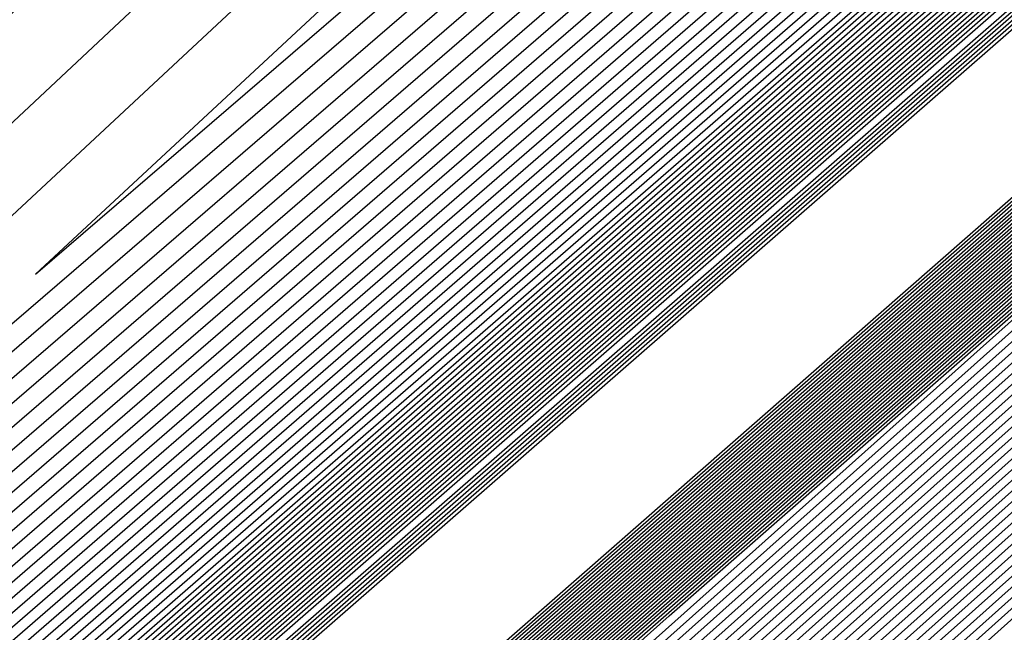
# Model space of a CAD drawing. Extents: x 3249832 to 3255657, y 13789405 to 13793316.
# Tile 750 of 1056: x 3253206.983 to 3253207.246, y 13791256.39 to 13791256.553. Entities that reach past the tile are written whole.
import ezdxf

# ---------------------------------------------------------------- set-up
doc = ezdxf.new("R2010")
doc.units = 0
doc.header["$LTSCALE"] = 100
doc.header["$MEASUREMENT"] = 0
for name, color, linetype in [('GRATIO_03231_CON', 1, 'CONTINUOUS'), ('GRATIO_0323_ICON', 1, 'CONTINUOUS'), ('TARGETS_EAST', 7, 'CONTINUOUS')]:
    doc.layers.add(name, color=color, linetype=linetype)

# ---------------------------------------------------------------- blocks, each defined once
blk = doc.blocks.new('Gratio_032316_contours')
at = {"layer": 'GRATIO_03231_CON', "color": 1, "linetype": 'Continuous', "flags": 128}
for points in [[(3253179.55027, 13791232.39503), (3253186.87441, 13791238.77001), (3253201.4775, 13791251.51898), (3253219.20823, 13791267.00714), (3253234.45763, 13791280.32933), (3253243.00028, 13791287.79153), (3253246.14511, 13791290.5444), (3253246.5846, 13791290.94974), (3253247.02187, 13791291.379), (3253250.20254, 13791294.24212), (3253258.88285, 13791301.95866), (3253274.44262, 13791315.73867), (3253292.7559, 13791331.95413), (3253308.32028, 13791345.76753)], [(3253180.16544, 13791232.93802), (3253187.28488, 13791239.13155), (3253201.72516, 13791251.73678), (3253219.33902, 13791267.12228), (3253234.51314, 13791280.37862), (3253243.01644, 13791287.80647), (3253246.14668, 13791290.54676), (3253246.58389, 13791290.95054), (3253247.01645, 13791291.37639), (3253250.16633, 13791294.21318), (3253258.7639, 13791301.85732), (3253274.17605, 13791315.50724), (3253292.31584, 13791331.56933), (3253307.73285, 13791345.25198)], [(3253180.78061, 13791233.481), (3253187.69534, 13791239.49309), (3253201.97282, 13791251.95458), (3253219.46981, 13791267.23741), (3253234.56866, 13791280.42791), (3253243.03259, 13791287.8214), (3253246.14825, 13791290.54912), (3253246.58317, 13791290.95133), (3253247.01103, 13791291.37378), (3253250.13013, 13791294.18424), (3253258.64495, 13791301.75599), (3253273.90947, 13791315.27582), (3253291.87577, 13791331.18453), (3253307.14542, 13791344.73643)], [(3253181.39578, 13791234.02399), (3253188.1058, 13791239.85463), (3253202.22048, 13791252.17237), (3253219.6006, 13791267.35254), (3253234.62418, 13791280.4772), (3253243.04874, 13791287.83633), (3253246.14982, 13791290.55149), (3253246.58246, 13791290.95213), (3253247.00561, 13791291.37117), (3253250.09393, 13791294.15529), (3253258.526, 13791301.65465), (3253273.6429, 13791315.0444), (3253291.4357, 13791330.79973), (3253306.55799, 13791344.22088)], [(3253182.62612, 13791235.10996), (3253188.92672, 13791240.5777), (3253202.71581, 13791252.60797), (3253219.86218, 13791267.58281), (3253234.73522, 13791280.57579), (3253243.08105, 13791287.8662), (3253246.15297, 13791290.55621), (3253246.58103, 13791290.95372), (3253246.99477, 13791291.36594), (3253250.02153, 13791294.09741), (3253258.2881, 13791301.45198), (3253273.10975, 13791314.58156), (3253290.55557, 13791330.03014), (3253305.38313, 13791343.18978)], [(3253183.24129, 13791235.65295), (3253189.33718, 13791240.93924), (3253202.96347, 13791252.82577), (3253219.99297, 13791267.69794), (3253234.79073, 13791280.62508), (3253243.0972, 13791287.88113), (3253246.15454, 13791290.55858), (3253246.58032, 13791290.95452), (3253246.98935, 13791291.36333), (3253249.98532, 13791294.06847), (3253258.16915, 13791301.35065), (3253272.84317, 13791314.35013), (3253290.11551, 13791329.64534), (3253304.7957, 13791342.67423)], [(3253189.74764, 13791241.30078), (3253203.21113, 13791253.04357), (3253220.12376, 13791267.81308), (3253234.84625, 13791280.67437), (3253243.11336, 13791287.89607), (3253246.15611, 13791290.56094), (3253246.57961, 13791290.95531), (3253246.98393, 13791291.36072), (3253249.94912, 13791294.03953), (3253258.05019, 13791301.24931), (3253272.5766, 13791314.11871), (3253289.67544, 13791329.26055), (3253304.20827, 13791342.15868)], [(3253190.1581, 13791241.66232), (3253203.45879, 13791253.26136), (3253220.25455, 13791267.92821), (3253234.90177, 13791280.72366), (3253243.12951, 13791287.911), (3253246.15768, 13791290.5633), (3253246.57889, 13791290.95611), (3253246.97851, 13791291.35811), (3253249.91292, 13791294.01058), (3253257.93124, 13791301.14798), (3253272.31002, 13791313.88729), (3253289.23538, 13791328.87575), (3253303.62084, 13791341.64313)], [(3253190.97902, 13791242.38539), (3253203.95411, 13791253.69696), (3253220.51613, 13791268.15847), (3253235.01281, 13791280.82224), (3253243.16182, 13791287.94087), (3253246.16082, 13791290.56803), (3253246.57747, 13791290.9577), (3253246.96767, 13791291.35288), (3253249.84051, 13791293.9527), (3253257.69334, 13791300.94531), (3253271.77687, 13791313.42445), (3253288.35525, 13791328.10615), (3253302.44598, 13791340.61203)], [(3253191.38948, 13791242.74693), (3253204.20177, 13791253.91476), (3253220.64692, 13791268.27361), (3253235.06832, 13791280.87154), (3253243.17797, 13791287.9558), (3253246.1624, 13791290.57039), (3253246.57675, 13791290.9585), (3253246.96225, 13791291.35027), (3253249.80431, 13791293.92376), (3253257.57439, 13791300.84397), (3253271.51029, 13791313.19303), (3253287.91518, 13791327.72135), (3253301.85855, 13791340.09648)], [(3253191.79994, 13791243.10847), (3253204.44943, 13791254.13256), (3253220.77772, 13791268.38874), (3253235.12384, 13791280.92083), (3253243.19412, 13791287.97073), (3253246.16397, 13791290.57276), (3253246.57604, 13791290.95929), (3253246.95683, 13791291.34766), (3253249.76811, 13791293.89481), (3253257.45544, 13791300.74264), (3253271.24372, 13791312.9616), (3253287.47511, 13791327.33655), (3253301.27112, 13791339.58093)], [(3253192.2104, 13791243.47001), (3253204.69709, 13791254.35035), (3253220.90851, 13791268.50387), (3253235.17936, 13791280.97012), (3253243.21028, 13791287.98567), (3253246.16554, 13791290.57512), (3253246.57533, 13791290.96009), (3253246.95142, 13791291.34505), (3253249.73191, 13791293.86587), (3253257.33649, 13791300.6413), (3253270.97714, 13791312.73018), (3253287.03505, 13791326.95176), (3253300.68369, 13791339.06538)], [(3253193.03132, 13791244.19308), (3253205.19242, 13791254.78595), (3253221.17009, 13791268.73414), (3253235.29039, 13791281.0687), (3253243.24258, 13791288.01553), (3253246.16868, 13791290.57985), (3253246.5739, 13791290.96168), (3253246.94058, 13791291.33982), (3253249.6595, 13791293.80799), (3253257.09858, 13791300.43863), (3253270.44399, 13791312.26734), (3253286.15492, 13791326.18216), (3253299.50883, 13791338.03428)], [(3253193.44178, 13791244.55462), (3253205.44008, 13791255.00375), (3253221.30088, 13791268.84927), (3253235.34591, 13791281.11799), (3253243.25874, 13791288.03047), (3253246.17025, 13791290.58221), (3253246.57319, 13791290.96248), (3253246.93516, 13791291.33721), (3253249.6233, 13791293.77904), (3253256.97963, 13791300.3373), (3253270.17741, 13791312.03592), (3253285.71485, 13791325.79737), (3253298.92139, 13791337.51873)], [(3253193.85224, 13791244.91616), (3253205.68774, 13791255.22155), (3253221.43167, 13791268.9644), (3253235.40143, 13791281.16728), (3253243.27489, 13791288.0454), (3253246.17182, 13791290.58457), (3253246.57247, 13791290.96327), (3253246.92974, 13791291.3346), (3253249.5871, 13791293.7501), (3253256.86068, 13791300.23596), (3253269.91084, 13791311.8045), (3253285.27479, 13791325.41257), (3253298.33396, 13791337.00318)], [(3253194.2627, 13791245.2777), (3253205.9354, 13791255.43934), (3253221.56246, 13791269.07954), (3253235.45695, 13791281.21658), (3253243.29104, 13791288.06033), (3253246.17339, 13791290.58694), (3253246.57176, 13791290.96407), (3253246.92432, 13791291.33198), (3253249.55089, 13791293.72116), (3253256.74173, 13791300.13463), (3253269.64426, 13791311.57307), (3253284.83472, 13791325.02777), (3253297.74653, 13791336.48763)], [(3253195.08362, 13791246.00077), (3253206.43072, 13791255.87494), (3253221.82404, 13791269.3098), (3253235.56798, 13791281.31516), (3253243.32335, 13791288.0902), (3253246.17654, 13791290.59166), (3253246.57033, 13791290.96566), (3253246.91348, 13791291.32676), (3253249.47849, 13791293.66327), (3253256.50383, 13791299.93196), (3253269.11111, 13791311.11023), (3253283.95459, 13791324.25817), (3253296.57167, 13791335.45653)], [(3253195.49408, 13791246.36231), (3253206.67838, 13791256.09274), (3253221.95483, 13791269.42494), (3253235.6235, 13791281.36445), (3253243.3395, 13791288.10513), (3253246.17811, 13791290.59402), (3253246.56962, 13791290.96646), (3253246.90806, 13791291.32415), (3253249.44229, 13791293.63433), (3253256.38488, 13791299.83062), (3253268.84454, 13791310.87881), (3253283.51452, 13791323.87338), (3253295.98424, 13791334.94098)], [(3253195.90454, 13791246.72385), (3253206.92604, 13791256.31054), (3253222.08562, 13791269.54007), (3253235.67902, 13791281.41374), (3253243.35566, 13791288.12007), (3253246.17968, 13791290.59639), (3253246.56891, 13791290.96725), (3253246.90264, 13791291.32154), (3253249.40609, 13791293.60539), (3253256.26593, 13791299.72929), (3253268.57796, 13791310.64739), (3253283.07446, 13791323.48858), (3253295.39681, 13791334.42543)], [(3253196.31501, 13791247.08539), (3253207.1737, 13791256.52833), (3253222.21641, 13791269.6552), (3253235.73454, 13791281.46303), (3253243.37181, 13791288.135), (3253246.18125, 13791290.59875), (3253246.56819, 13791290.96805), (3253246.89722, 13791291.31892), (3253249.36988, 13791293.57645), (3253256.14697, 13791299.62795), (3253268.31138, 13791310.41597), (3253282.63439, 13791323.10378), (3253294.80938, 13791333.90988)], [(3253197.13593, 13791247.80846), (3253207.66903, 13791256.96393), (3253222.47799, 13791269.88547), (3253235.84557, 13791281.56162), (3253243.40412, 13791288.16487), (3253246.18439, 13791290.60348), (3253246.56677, 13791290.96964), (3253246.88638, 13791291.3137), (3253249.29748, 13791293.51856), (3253255.90907, 13791299.42528), (3253267.77823, 13791309.95312), (3253281.75426, 13791322.33419), (3253293.63452, 13791332.87878)], [(3253197.54639, 13791248.17), (3253207.91669, 13791257.18173), (3253222.60878, 13791270.0006), (3253235.90109, 13791281.61091), (3253243.42027, 13791288.1798), (3253246.18596, 13791290.60584), (3253246.56605, 13791290.97044), (3253246.88096, 13791291.31109), (3253249.26128, 13791293.48962), (3253255.79012, 13791299.32395), (3253267.51166, 13791309.7217), (3253281.31419, 13791321.94939), (3253293.04709, 13791332.36323), (3253299.24948, 13791337.92415)], [(3253197.95685, 13791248.53154), (3253208.16435, 13791257.39953), (3253222.73957, 13791270.11573), (3253235.95661, 13791281.6602), (3253243.43643, 13791288.19473), (3253246.18754, 13791290.6082), (3253246.56534, 13791290.97123), (3253246.87554, 13791291.30847), (3253249.22507, 13791293.46068), (3253255.67117, 13791299.22261), (3253267.24508, 13791309.49028), (3253280.87413, 13791321.56459), (3253292.45966, 13791331.84768), (3253298.58416, 13791337.33876)], [(3253198.36731, 13791248.89308), (3253208.41201, 13791257.61732), (3253222.87037, 13791270.23087), (3253236.01213, 13791281.70949), (3253243.45258, 13791288.20967), (3253246.18911, 13791290.61057), (3253246.56463, 13791290.97203), (3253246.87012, 13791291.30586), (3253249.18887, 13791293.43173), (3253255.55222, 13791299.12128), (3253266.9785, 13791309.25886), (3253280.43407, 13791321.17979), (3253291.87223, 13791331.33213), (3253297.91884, 13791336.75338)], [(3253199.18823, 13791249.61615), (3253208.90733, 13791258.05292), (3253223.13195, 13791270.46113), (3253236.12316, 13791281.80807), (3253243.48489, 13791288.23953), (3253246.19225, 13791290.61529), (3253246.5632, 13791290.97362), (3253246.85928, 13791291.30064), (3253249.11647, 13791293.37385), (3253255.31432, 13791298.91861), (3253266.44535, 13791308.79601), (3253279.55394, 13791320.4102), (3253290.69737, 13791330.30103), (3253296.5882, 13791335.58261)], [(3253199.59869, 13791249.97769), (3253209.15499, 13791258.27072), (3253223.26274, 13791270.57626), (3253236.17868, 13791281.85736), (3253243.50104, 13791288.25447), (3253246.19382, 13791290.61766), (3253246.56249, 13791290.97442), (3253246.85386, 13791291.29803), (3253249.08026, 13791293.34491), (3253255.19536, 13791298.81727), (3253266.17878, 13791308.56459), (3253279.11387, 13791320.0254), (3253290.10994, 13791329.78548), (3253295.92288, 13791334.99723)], [(3253200.00915, 13791250.33923), (3253209.40265, 13791258.48852), (3253223.39353, 13791270.6914), (3253236.2342, 13791281.90666), (3253243.51719, 13791288.2694), (3253246.19539, 13791290.62002), (3253246.56177, 13791290.97521), (3253246.84844, 13791291.29541), (3253249.04406, 13791293.31596), (3253255.07641, 13791298.71594), (3253265.9122, 13791308.33317), (3253278.6738, 13791319.6406), (3253289.52251, 13791329.26993), (3253295.25756, 13791334.41184)], [(3253200.41961, 13791250.70077), (3253209.65031, 13791258.70631), (3253223.52432, 13791270.80653), (3253236.28972, 13791281.95595), (3253243.53335, 13791288.28434), (3253246.19696, 13791290.62238), (3253246.56106, 13791290.97601), (3253246.84302, 13791291.2928), (3253249.00786, 13791293.28702), (3253254.95746, 13791298.6146), (3253265.64563, 13791308.10175), (3253278.23374, 13791319.25581), (3253288.93508, 13791328.75438), (3253294.59224, 13791333.82646)], [(3253201.24053, 13791251.42384), (3253210.14563, 13791259.14191), (3253223.7859, 13791271.0368), (3253236.40075, 13791282.05453), (3253243.56565, 13791288.3142), (3253246.20011, 13791290.62711), (3253246.55963, 13791290.9776), (3253246.83219, 13791291.28758), (3253248.93546, 13791293.22914), (3253254.71956, 13791298.41193), (3253265.11248, 13791307.63891), (3253277.35361, 13791318.48621), (3253287.76022, 13791327.72328), (3253293.2616, 13791332.65569)], [(3253201.65099, 13791251.78538), (3253210.3933, 13791259.35971), (3253223.91669, 13791271.15193), (3253236.45627, 13791282.10382), (3253243.58181, 13791288.32914), (3253246.20168, 13791290.62947), (3253246.55892, 13791290.9784), (3253246.82677, 13791291.28496), (3253248.89925, 13791293.20019), (3253254.60061, 13791298.3106), (3253264.8459, 13791307.40749), (3253276.91354, 13791318.10141), (3253287.17279, 13791327.20773)], [(3253215.27891, 13791264.12388), (3253208.32754, 13791257.89481), (3253202.31158, 13791252.48555), (3253202.06145, 13791252.14692), (3253210.64096, 13791259.57751), (3253224.04748, 13791271.26706)], [(3253216.27123, 13791264.99994), (3253209.15191, 13791258.62312), (3253202.92675, 13791253.02854), (3253202.47191, 13791252.50846), (3253210.88862, 13791259.7953), (3253224.17827, 13791271.38219)], [(3253218.25586, 13791266.75207), (3253210.80067, 13791260.07975), (3253204.15709, 13791254.11451), (3253203.29283, 13791253.23153), (3253211.38394, 13791260.2309), (3253224.43985, 13791271.61246)], [(3253219.24818, 13791267.62813), (3253211.62504, 13791260.80806), (3253204.77226, 13791254.6575), (3253203.70329, 13791253.59307), (3253211.6316, 13791260.4487), (3253224.57064, 13791271.72759)], [(3253220.24049, 13791268.50419), (3253212.44942, 13791261.53637), (3253205.38743, 13791255.20049), (3253204.11375, 13791253.95461), (3253211.87926, 13791260.6665), (3253224.70143, 13791271.84272)], [(3253221.23281, 13791269.38026), (3253213.2738, 13791262.26468), (3253206.0026, 13791255.74348), (3253204.52421, 13791254.31615), (3253212.12692, 13791260.88429), (3253224.83222, 13791271.95786)], [(3253223.21744, 13791271.13238), (3253214.92255, 13791263.72131), (3253207.23294, 13791256.82945), (3253205.34514, 13791255.03922), (3253212.62225, 13791261.31989), (3253225.0938, 13791272.18812)], [(3253215.74693, 13791264.44962), (3253207.84811, 13791257.37244), (3253205.7556, 13791255.40076), (3253212.86991, 13791261.53769), (3253225.22459, 13791272.30326)], [(3253216.57131, 13791265.17793), (3253208.46329, 13791257.91542), (3253206.16606, 13791255.7623), (3253213.11757, 13791261.75549), (3253225.35538, 13791272.41839)], [(3253217.39568, 13791265.90624), (3253209.07846, 13791258.45841), (3253206.57652, 13791256.12384), (3253213.36523, 13791261.97329), (3253225.48617, 13791272.53352)]]:
    blk.add_lwpolyline(points, dxfattribs=at)
at = {"layer": 'GRATIO_03231_CON', "color": 5, "linetype": 'Continuous', "flags": 128}
for points in [[(3253178.31993, 13791231.30905), (3253186.05349, 13791238.04694), (3253200.98218, 13791251.08338), (3253218.94665, 13791266.77688), (3253234.34659, 13791280.23075), (3253242.96798, 13791287.76167), (3253246.14197, 13791290.53967), (3253246.58603, 13791290.94815), (3253247.02107, 13791291.37394), (3253250.18182, 13791294.2177), (3253258.80647, 13791301.88356), (3253274.26937, 13791315.56557), (3253292.48955, 13791331.61762), (3253308.02221, 13791345.18354)], [(3253177.70476, 13791230.76607), (3253185.64303, 13791237.6854), (3253200.73452, 13791250.86558), (3253218.81586, 13791266.66175), (3253234.29107, 13791280.18146), (3253242.95182, 13791287.74673), (3253246.1404, 13791290.53731), (3253246.58674, 13791290.94735), (3253247.01436, 13791291.36584), (3253250.12102, 13791294.16091), (3253258.59804, 13791301.69555), (3253273.79626, 13791315.14336), (3253291.70456, 13791330.92064), (3253306.97134, 13791344.25434)], [(3253177.08958, 13791230.22308), (3253185.23257, 13791237.32386), (3253200.48686, 13791250.64779), (3253218.68507, 13791266.54661), (3253234.23556, 13791280.13216), (3253242.93567, 13791287.7318), (3253246.13883, 13791290.53495), (3253246.58745, 13791290.94656), (3253247.00766, 13791291.35773), (3253250.06022, 13791294.10413), (3253258.38961, 13791301.50754), (3253273.32314, 13791314.72115), (3253290.91956, 13791330.22366), (3253305.92046, 13791343.32515)], [(3253176.47441, 13791229.68009), (3253184.82211, 13791236.96232), (3253200.23919, 13791250.42999), (3253218.55428, 13791266.43148), (3253234.18004, 13791280.08287), (3253242.91952, 13791287.71687), (3253246.13725, 13791290.53258), (3253246.58817, 13791290.94576), (3253247.00095, 13791291.34963), (3253249.99942, 13791294.04734), (3253258.18118, 13791301.31953), (3253272.85003, 13791314.29894), (3253290.13456, 13791329.52668), (3253304.86958, 13791342.39595)], [(3253175.24407, 13791228.59412), (3253184.00119, 13791236.23925), (3253199.74387, 13791249.99439), (3253218.2927, 13791266.20121), (3253234.069, 13791279.98429), (3253242.88721, 13791287.687), (3253246.13411, 13791290.52786), (3253246.58959, 13791290.94417), (3253246.98754, 13791291.33342), (3253249.87782, 13791293.93376), (3253257.76432, 13791300.94351), (3253271.9038, 13791313.45451), (3253288.56457, 13791328.13272), (3253302.76783, 13791340.53756)], [(3253196.57706, 13791247.03615), (3253203.47105, 13791253.1938), (3253218.75951, 13791266.60126), (3253234.06971, 13791279.98413), (3253242.88772, 13791287.68662), (3253246.13462, 13791290.52731), (3253246.59031, 13791290.94338), (3253246.98083, 13791291.32532), (3253249.81702, 13791293.87697), (3253257.55589, 13791300.7555), (3253271.43068, 13791313.0323), (3253287.77957, 13791327.43574), (3253301.71695, 13791339.60837)], [(3253196.71057, 13791247.15254), (3253203.58621, 13791253.29381), (3253218.83398, 13791266.66558), (3253234.10345, 13791280.01283), (3253242.89801, 13791287.6948), (3253246.13636, 13791290.52784), (3253246.59102, 13791290.94258), (3253246.97413, 13791291.31721), (3253249.75622, 13791293.82018), (3253257.34746, 13791300.56749), (3253270.95757, 13791312.61009), (3253286.99457, 13791326.73875), (3253300.66608, 13791338.67918)], [(3253196.84408, 13791247.26894), (3253203.70137, 13791253.39382), (3253218.90845, 13791266.7299), (3253234.13718, 13791280.04153), (3253242.9083, 13791287.70297), (3253246.13809, 13791290.52836), (3253246.59174, 13791290.94178), (3253246.96742, 13791291.30911), (3253249.69542, 13791293.76339), (3253257.13903, 13791300.37948), (3253270.48445, 13791312.18788), (3253286.20957, 13791326.04177), (3253299.6152, 13791337.74998)], [(3253197.11109, 13791247.50174), (3253203.93169, 13791253.59384), (3253219.0574, 13791266.85855), (3253234.20465, 13791280.09892), (3253242.92888, 13791287.71932), (3253246.14156, 13791290.52941), (3253246.59316, 13791290.94019), (3253246.95401, 13791291.2929), (3253249.57383, 13791293.64981), (3253256.72217, 13791300.00346), (3253269.53822, 13791311.34346), (3253284.63958, 13791324.64781), (3253297.51345, 13791335.89159)], [(3253197.2446, 13791247.61813), (3253204.04685, 13791253.69384), (3253219.13187, 13791266.92287), (3253234.23839, 13791280.12762), (3253242.93918, 13791287.72749), (3253246.1433, 13791290.52994), (3253246.59388, 13791290.9394), (3253246.9473, 13791291.28479), (3253249.51303, 13791293.59302), (3253256.51374, 13791299.81545), (3253269.06511, 13791310.92125), (3253283.85458, 13791323.95083), (3253296.46257, 13791334.9624)], [(3253197.37811, 13791247.73453), (3253204.16201, 13791253.79385), (3253219.20635, 13791266.98719), (3253234.27212, 13791280.15631), (3253242.94947, 13791287.73567), (3253246.14503, 13791290.53046), (3253246.59459, 13791290.9386), (3253246.9406, 13791291.27669), (3253249.45223, 13791293.53623), (3253256.30531, 13791299.62744), (3253268.59199, 13791310.49904), (3253283.06958, 13791323.25385), (3253295.41169, 13791334.0332)], [(3253197.51162, 13791247.85093), (3253204.27717, 13791253.89386), (3253219.28082, 13791267.05151), (3253234.30586, 13791280.18501), (3253242.95976, 13791287.74384), (3253246.14676, 13791290.53099), (3253246.5953, 13791290.9378), (3253246.93389, 13791291.26859), (3253249.39143, 13791293.47944), (3253256.09688, 13791299.43942), (3253268.11888, 13791310.07683), (3253282.28459, 13791322.55687), (3253294.36082, 13791333.10401)], [(3253197.77863, 13791248.08372), (3253204.50749, 13791254.09388), (3253219.42977, 13791267.18016), (3253234.37333, 13791280.2424), (3253242.98034, 13791287.76019), (3253246.15023, 13791290.53204), (3253246.59673, 13791290.93621), (3253246.92048, 13791291.25238), (3253249.26983, 13791293.36586), (3253255.68002, 13791299.0634), (3253267.17265, 13791309.2324), (3253280.71459, 13791321.16291), (3253292.25906, 13791331.24562), (3253298.86322, 13791336.86351)], [(3253197.91214, 13791248.20012), (3253204.62265, 13791254.19388), (3253219.50424, 13791267.24448), (3253234.40706, 13791280.2711), (3253242.99064, 13791287.76837), (3253246.15197, 13791290.53257), (3253246.59744, 13791290.93542), (3253246.91378, 13791291.24427), (3253249.20903, 13791293.30907), (3253255.47159, 13791298.87539), (3253266.69953, 13791308.81019), (3253279.9296, 13791320.46593), (3253291.20819, 13791330.31643), (3253297.66843, 13791335.81202)], [(3253198.04565, 13791248.31651), (3253204.73781, 13791254.29389), (3253219.57872, 13791267.3088), (3253234.4408, 13791280.2998), (3253243.00093, 13791287.77654), (3253246.1537, 13791290.53309), (3253246.59816, 13791290.93462), (3253246.90707, 13791291.23617), (3253249.14823, 13791293.25228), (3253255.26316, 13791298.68738), (3253266.22642, 13791308.38798), (3253279.1446, 13791319.76895), (3253290.15731, 13791329.38723), (3253296.47364, 13791334.76054)], [(3253198.17916, 13791248.43291), (3253204.85297, 13791254.3939), (3253219.65319, 13791267.37312), (3253234.47453, 13791280.32849), (3253243.01122, 13791287.78471), (3253246.15544, 13791290.53362), (3253246.59887, 13791290.93382), (3253246.90036, 13791291.22806), (3253249.08743, 13791293.19549), (3253255.05473, 13791298.49937), (3253265.7533, 13791307.96577), (3253278.3596, 13791319.07197), (3253289.10643, 13791328.45804), (3253295.27885, 13791333.70905)], [(3253198.44617, 13791248.6657), (3253205.08329, 13791254.59392), (3253219.80214, 13791267.50177), (3253234.542, 13791280.38589), (3253243.0318, 13791287.80106), (3253246.15891, 13791290.53467), (3253246.6003, 13791290.93223), (3253246.88695, 13791291.21186), (3253248.96583, 13791293.08191), (3253254.63787, 13791298.12335), (3253264.80707, 13791307.12135), (3253276.7896, 13791317.678), (3253287.00468, 13791326.59965), (3253292.88927, 13791331.60608), (3253295.95133, 13791334.07094)], [(3253198.57968, 13791248.7821), (3253205.19845, 13791254.69392), (3253219.87661, 13791267.56609), (3253234.57574, 13791280.41459), (3253243.04209, 13791287.80924), (3253246.16064, 13791290.53519), (3253246.60101, 13791290.93144), (3253246.88025, 13791291.20375), (3253248.90503, 13791293.02512), (3253254.42944, 13791297.93534), (3253264.33396, 13791306.69914), (3253276.00461, 13791316.98102), (3253285.9538, 13791325.67045), (3253291.69448, 13791330.55459), (3253294.7416, 13791333.01142)], [(3253198.71319, 13791248.8985), (3253205.31361, 13791254.79393), (3253219.95108, 13791267.63041), (3253234.60947, 13791280.44328), (3253243.05239, 13791287.81741), (3253246.16237, 13791290.53572), (3253246.60172, 13791290.93064), (3253246.87354, 13791291.19565), (3253248.84423, 13791292.96834), (3253254.22101, 13791297.74733), (3253263.86084, 13791306.27693), (3253275.21961, 13791316.28404), (3253284.90293, 13791324.74126), (3253290.49969, 13791329.50311), (3253293.53187, 13791331.9519)], [(3253198.8467, 13791249.0149), (3253205.42877, 13791254.89394), (3253220.02556, 13791267.69473), (3253234.64321, 13791280.47198), (3253243.06268, 13791287.82558), (3253246.16411, 13791290.53624), (3253246.60244, 13791290.92984), (3253246.86684, 13791291.18754), (3253248.78343, 13791292.91155), (3253254.01258, 13791297.55932), (3253263.38773, 13791305.85472), (3253274.43461, 13791315.58706), (3253283.85205, 13791323.81207), (3253289.3049, 13791328.45162), (3253292.32214, 13791330.89237), (3253295.39879, 13791333.38715)], [(3253199.11371, 13791249.24769), (3253205.65909, 13791255.09396), (3253220.17451, 13791267.82338), (3253234.71068, 13791280.52937), (3253243.08326, 13791287.84193), (3253246.16758, 13791290.53729), (3253246.60386, 13791290.92825), (3253246.85342, 13791291.17133), (3253248.66183, 13791292.79797), (3253253.59572, 13791297.1833), (3253262.4415, 13791305.01029), (3253272.86462, 13791314.1931), (3253281.7503, 13791321.95368), (3253286.91532, 13791326.34865), (3253289.90268, 13791328.77333), (3253293.18693, 13791331.45768)], [(3253199.24722, 13791249.36409), (3253205.77425, 13791255.19397), (3253220.24898, 13791267.8877), (3253234.74441, 13791280.55807), (3253243.09355, 13791287.85011), (3253246.16931, 13791290.53782), (3253246.60458, 13791290.92746), (3253246.84672, 13791291.16323), (3253248.60103, 13791292.74118), (3253253.38729, 13791296.99529), (3253261.96839, 13791304.58808), (3253272.07962, 13791313.49612), (3253280.69942, 13791321.02448), (3253285.72053, 13791325.29717), (3253288.69295, 13791327.71381), (3253292.081, 13791330.49295), (3253297.61917, 13791335.1971)], [(3253199.38073, 13791249.48048), (3253205.88941, 13791255.29397), (3253220.32345, 13791267.95202), (3253234.77815, 13791280.58677), (3253243.10385, 13791287.85828), (3253246.17105, 13791290.53834), (3253246.60529, 13791290.92666), (3253246.84001, 13791291.15513), (3253248.54023, 13791292.68439), (3253253.17886, 13791296.80728), (3253261.49527, 13791304.16587), (3253271.29462, 13791312.79914), (3253279.64854, 13791320.09529), (3253284.52574, 13791324.24568), (3253287.48322, 13791326.65429), (3253290.97507, 13791329.52822), (3253296.71525, 13791334.41022)], [(3253199.51424, 13791249.59688), (3253206.00457, 13791255.39398), (3253220.39793, 13791268.01634), (3253234.81188, 13791280.61546), (3253243.11414, 13791287.86646), (3253246.17278, 13791290.53887), (3253246.606, 13791290.92586), (3253246.83331, 13791291.14702), (3253248.47943, 13791292.6276), (3253252.97044, 13791296.61927), (3253261.02215, 13791303.74366), (3253270.50962, 13791312.10216), (3253278.59767, 13791319.16609), (3253283.33095, 13791323.1942), (3253286.27349, 13791325.59476), (3253289.86914, 13791328.56348), (3253295.81132, 13791333.62334)], [(3253199.78125, 13791249.82967), (3253206.23489, 13791255.594), (3253220.54687, 13791268.14499), (3253234.87935, 13791280.67286), (3253243.13472, 13791287.8828), (3253246.17625, 13791290.53992), (3253246.60743, 13791290.92427), (3253246.8199, 13791291.13081), (3253248.35784, 13791292.51402), (3253252.55358, 13791296.24325), (3253260.07593, 13791302.89924), (3253268.93963, 13791310.70819), (3253276.49591, 13791317.3077), (3253280.94137, 13791321.09123), (3253283.85403, 13791323.47572), (3253287.65728, 13791326.63402), (3253294.00347, 13791332.04958)], [(3253199.91476, 13791249.94607), (3253206.35005, 13791255.69401), (3253220.62135, 13791268.20931), (3253234.91309, 13791280.70156), (3253243.14501, 13791287.89098), (3253246.17798, 13791290.54045), (3253246.60814, 13791290.92348), (3253246.81319, 13791291.12271), (3253248.29704, 13791292.45723), (3253252.34515, 13791296.05524), (3253259.60281, 13791302.47703), (3253268.15463, 13791310.01121), (3253275.44504, 13791316.37851), (3253279.74658, 13791320.03974), (3253282.6443, 13791322.4162), (3253286.55135, 13791325.66929), (3253293.09954, 13791331.2627), (3253300.79521, 13791337.86923)], [(3253200.04827, 13791250.06247), (3253206.46521, 13791255.79401), (3253220.69582, 13791268.27363), (3253234.94682, 13791280.73025), (3253243.15531, 13791287.89915), (3253246.17972, 13791290.54097), (3253246.60886, 13791290.92268), (3253246.80649, 13791291.1146), (3253248.23624, 13791292.40044), (3253252.13672, 13791295.86723), (3253259.1297, 13791302.05482), (3253267.36963, 13791309.31423), (3253274.39416, 13791315.44932), (3253278.55179, 13791318.98826), (3253281.43456, 13791321.35667), (3253285.44542, 13791324.70455), (3253292.19561, 13791330.47582), (3253300.12972, 13791337.29016)], [(3253200.18178, 13791250.17887), (3253206.58037, 13791255.89402), (3253220.77029, 13791268.33795), (3253234.98056, 13791280.75895), (3253243.1656, 13791287.90733), (3253246.18145, 13791290.5415), (3253246.60957, 13791290.92188), (3253246.79978, 13791291.1065), (3253248.17544, 13791292.34365), (3253251.92829, 13791295.67922), (3253258.65658, 13791301.63261), (3253266.58464, 13791308.61725), (3253273.34328, 13791314.52012), (3253277.357, 13791317.93677), (3253280.22483, 13791320.29715), (3253284.33949, 13791323.73982), (3253291.29169, 13791329.68894), (3253299.46423, 13791336.71108)], [(3253200.44879, 13791250.41166), (3253206.81069, 13791256.09404), (3253220.91924, 13791268.4666), (3253235.04803, 13791280.81634), (3253243.18618, 13791287.92368), (3253246.18492, 13791290.54255), (3253246.611, 13791290.92029), (3253246.78637, 13791291.09029), (3253248.05384, 13791292.23007), (3253251.51143, 13791295.3032), (3253257.71035, 13791300.78818), (3253265.01464, 13791307.22329), (3253271.24153, 13791312.66173), (3253274.96742, 13791315.8338), (3253277.80537, 13791318.17811), (3253282.12763, 13791321.81036), (3253289.48383, 13791328.11518), (3253298.13324, 13791335.55292)], [(3253200.5823, 13791250.52806), (3253206.92586, 13791256.19405), (3253220.99372, 13791268.53092), (3253235.08176, 13791280.84504), (3253243.19647, 13791287.93185), (3253246.18666, 13791290.54307), (3253246.61171, 13791290.9195), (3253246.77966, 13791291.08219), (3253247.99304, 13791292.17328), (3253251.303, 13791295.11519), (3253257.23724, 13791300.36597), (3253264.22964, 13791306.52631), (3253270.19065, 13791311.73254), (3253273.77263, 13791314.78231), (3253276.59564, 13791317.11859), (3253281.0217, 13791320.84562), (3253288.57991, 13791327.3283), (3253297.46775, 13791334.97385)], [(3253200.71581, 13791250.64445), (3253207.04102, 13791256.29406), (3253221.06819, 13791268.59524), (3253235.1155, 13791280.87374), (3253243.20676, 13791287.94002), (3253246.18839, 13791290.5436), (3253246.61242, 13791290.9187), (3253246.77296, 13791291.07408), (3253247.93224, 13791292.11649), (3253251.09457, 13791294.92718), (3253256.76412, 13791299.94376), (3253263.44465, 13791305.82933), (3253269.13978, 13791310.80334), (3253272.57784, 13791313.73083), (3253275.38591, 13791316.05906), (3253279.91577, 13791319.88089), (3253287.67598, 13791326.54142), (3253296.80226, 13791334.39477)], [(3253200.84932, 13791250.76085), (3253207.15618, 13791256.39406), (3253221.14266, 13791268.65956), (3253235.14923, 13791280.90243), (3253243.21706, 13791287.9482), (3253246.19012, 13791290.54412), (3253246.61314, 13791290.9179), (3253246.76625, 13791291.06598), (3253247.87144, 13791292.0597), (3253250.88614, 13791294.73917), (3253256.29101, 13791299.52155), (3253262.65965, 13791305.13235), (3253268.0889, 13791309.87415), (3253271.38305, 13791312.67934), (3253274.17618, 13791314.99954), (3253278.80984, 13791318.91616), (3253286.77206, 13791325.75454), (3253296.13677, 13791333.81569)], [(3253201.11633, 13791250.99365), (3253207.3865, 13791256.59408), (3253221.29161, 13791268.78821), (3253235.2167, 13791280.95983), (3253243.23764, 13791287.96455), (3253246.19359, 13791290.54517), (3253246.61456, 13791290.91631), (3253246.75284, 13791291.04977), (3253247.74984, 13791291.94612), (3253250.46928, 13791294.36315), (3253255.34478, 13791298.67713), (3253261.08965, 13791303.73839), (3253265.98715, 13791308.01576), (3253268.99347, 13791310.57637), (3253271.75672, 13791312.8805), (3253276.59798, 13791316.9867), (3253284.9642, 13791324.18078), (3253294.80578, 13791332.65754)], [(3253201.24984, 13791251.11004), (3253207.50166, 13791256.69409), (3253221.36608, 13791268.85253), (3253235.25044, 13791280.98852), (3253243.24793, 13791287.97272), (3253246.19533, 13791290.5457), (3253246.61528, 13791290.91552), (3253246.74613, 13791291.04167), (3253247.68904, 13791291.88933), (3253250.26085, 13791294.17514), (3253254.87166, 13791298.25492), (3253260.30466, 13791303.04141), (3253264.93627, 13791307.08657), (3253267.79868, 13791309.52489), (3253270.54699, 13791311.82097), (3253275.49205, 13791316.02196), (3253284.06028, 13791323.3939), (3253294.14029, 13791332.07846)], [(3253201.38335, 13791251.22644), (3253207.61682, 13791256.7941), (3253221.44056, 13791268.91685), (3253235.28417, 13791281.01722), (3253243.25822, 13791287.9809), (3253246.19706, 13791290.54622), (3253246.61599, 13791290.91472), (3253246.73943, 13791291.03356), (3253247.62824, 13791291.83254), (3253250.05242, 13791293.98713), (3253254.39855, 13791297.83271), (3253259.51966, 13791302.34443), (3253263.88539, 13791306.15737), (3253266.60389, 13791308.4734), (3253269.33726, 13791310.76145), (3253274.38613, 13791315.05723), (3253283.15635, 13791322.60702), (3253293.4748, 13791331.49938)], [(3253201.51686, 13791251.34284), (3253207.73198, 13791256.8941), (3253221.51503, 13791268.98117), (3253235.31791, 13791281.04592), (3253243.26852, 13791287.98907), (3253246.1988, 13791290.54675), (3253246.6167, 13791290.91393), (3253246.73272, 13791291.02546), (3253247.56744, 13791291.77576), (3253249.84399, 13791293.79912), (3253253.92543, 13791297.41049), (3253258.73466, 13791301.64744), (3253262.83452, 13791305.22818), (3253265.4091, 13791307.42192), (3253268.12753, 13791309.70193), (3253273.2802, 13791314.0925), (3253282.25242, 13791321.82014), (3253292.80931, 13791330.9203), (3253301.81088, 13791338.63068)], [(3253201.78387, 13791251.57563), (3253207.9623, 13791257.09412), (3253221.66398, 13791269.10982), (3253235.38538, 13791281.10331), (3253243.2891, 13791288.00542), (3253246.20227, 13791290.5478), (3253246.61813, 13791290.91233), (3253246.71931, 13791291.00925), (3253247.44584, 13791291.66218), (3253249.42713, 13791293.4231), (3253252.9792, 13791296.56607), (3253257.16467, 13791300.25348), (3253260.73276, 13791303.36979), (3253263.01952, 13791305.31895), (3253265.70807, 13791307.58288), (3253271.06834, 13791312.16303), (3253280.44457, 13791320.24638), (3253291.47832, 13791329.76215), (3253300.88547, 13791337.82513)], [(3253201.91738, 13791251.69203), (3253208.07746, 13791257.19413), (3253221.73845, 13791269.17414), (3253235.41911, 13791281.13201), (3253243.29939, 13791288.01359), (3253246.204, 13791290.54832), (3253246.61884, 13791290.91154), (3253246.71261, 13791291.00114), (3253247.38504, 13791291.60539), (3253249.2187, 13791293.23509), (3253252.50609, 13791296.14386), (3253256.37967, 13791299.5565), (3253259.68189, 13791302.44059), (3253261.82473, 13791304.26746), (3253264.49834, 13791306.52336), (3253269.96241, 13791311.1983), (3253279.54064, 13791319.4595), (3253290.81283, 13791329.18307), (3253300.42277, 13791337.42236)], [(3253202.05089, 13791251.80842), (3253208.19262, 13791257.29414), (3253221.81293, 13791269.23846), (3253235.45285, 13791281.16071), (3253243.30968, 13791288.02177), (3253246.20573, 13791290.54885), (3253246.61956, 13791290.91074), (3253246.7059, 13791290.99304), (3253247.32424, 13791291.5486), (3253249.01027, 13791293.04708), (3253252.03297, 13791295.72165), (3253255.59467, 13791298.85952), (3253258.63101, 13791301.5114), (3253260.62994, 13791303.21597), (3253263.28861, 13791305.46384), (3253268.85648, 13791310.23357), (3253278.63672, 13791318.67262), (3253290.14734, 13791328.60399), (3253299.96006, 13791337.01958)], [(3253222.18973, 13791268.9562), (3253208.47101, 13791257.20698), (3253202.18439, 13791251.92482), (3253202.18439, 13791251.92482), (3253208.30778, 13791257.39414), (3253221.8874, 13791269.30278)], [(3253222.33685, 13791269.08692), (3253208.70035, 13791257.40813), (3253202.45141, 13791252.15761), (3253202.45141, 13791252.15761), (3253208.5381, 13791257.59416), (3253222.03635, 13791269.43142)], [(3253222.41042, 13791269.15229), (3253208.81502, 13791257.50869), (3253202.58492, 13791252.27401), (3253202.58492, 13791252.27401), (3253208.65326, 13791257.69417), (3253222.11082, 13791269.49575)], [(3253222.48398, 13791269.21765), (3253208.92969, 13791257.60926), (3253202.71843, 13791252.39041), (3253202.71843, 13791252.39041), (3253208.76842, 13791257.79418), (3253222.18529, 13791269.56007)], [(3253222.55754, 13791269.28301), (3253209.04436, 13791257.70983), (3253202.85194, 13791252.50681), (3253202.85193, 13791252.50681), (3253208.88358, 13791257.89419), (3253222.25977, 13791269.62439)], [(3253222.70467, 13791269.41374), (3253209.2737, 13791257.91097), (3253203.11895, 13791252.7396), (3253203.11895, 13791252.7396), (3253209.1139, 13791258.0942), (3253222.40871, 13791269.75304)], [(3253222.77823, 13791269.4791), (3253209.38837, 13791258.01154), (3253203.25246, 13791252.856), (3253203.25246, 13791252.856), (3253209.22906, 13791258.19421), (3253222.48319, 13791269.81736)], [(3253222.8518, 13791269.54447), (3253209.50304, 13791258.11211), (3253203.38597, 13791252.97239), (3253203.38597, 13791252.97239), (3253209.34422, 13791258.29422), (3253222.55766, 13791269.88168)], [(3253222.92536, 13791269.60983), (3253209.61771, 13791258.21268), (3253203.51947, 13791253.08879), (3253203.51947, 13791253.08879), (3253209.45938, 13791258.39423), (3253222.63214, 13791269.946)], [(3253294.55593, 13791331.78482), (3253282.65133, 13791321.30274), (3253268.6032, 13791309.01445), (3253256.6338, 13791298.60027), (3253249.91373, 13791292.81609), (3253247.40711, 13791290.71997), (3253247.02638, 13791290.44557), (3253246.62867, 13791290.09727), (3253243.8498, 13791287.66252), (3253236.27025, 13791281.09954), (3253223.07249, 13791269.74056), (3253209.84706, 13791258.41382), (3253203.78649, 13791253.32159), (3253203.78649, 13791253.32159), (3253209.68971, 13791258.59423), (3253222.78114, 13791270.07458), (3253235.89161, 13791281.53353), (3253243.79641, 13791288.43297), (3253249.04881, 13791292.99861), (3253256.14655, 13791299.14707), (3253268.13516, 13791309.52901), (3253282.25127, 13791321.73092), (3253294.2793, 13791332.07331)], [(3253294.30341, 13791331.56698), (3253282.46184, 13791321.1404), (3253268.48808, 13791308.91717), (3253256.58203, 13791298.55815), (3253249.89752, 13791292.80461), (3253247.40414, 13791290.71961), (3253247.02543, 13791290.44664), (3253246.629, 13791290.09938), (3253243.85878, 13791287.67218), (3253236.30279, 13791281.1296), (3253223.14605, 13791269.80592), (3253209.96173, 13791258.51439), (3253203.92, 13791253.43798), (3253203.92, 13791253.43798), (3253209.80487, 13791258.69424), (3253222.85565, 13791270.13885), (3253235.92547, 13791281.56208), (3253243.80512, 13791288.43921), (3253249.03601, 13791292.98573), (3253256.09723, 13791299.1022), (3253268.02248, 13791309.42905), (3253282.06389, 13791321.56632), (3253294.02824, 13791331.85395)], [(3253294.05089, 13791331.34915), (3253282.27235, 13791320.97806), (3253268.37296, 13791308.8199), (3253256.53026, 13791298.51602), (3253249.8813, 13791292.79314), (3253247.40117, 13791290.71925), (3253247.02448, 13791290.44772), (3253246.62933, 13791290.10149), (3253243.86776, 13791287.68184), (3253236.33533, 13791281.15966), (3253223.21961, 13791269.87129), (3253210.0764, 13791258.61496), (3253204.05351, 13791253.55438), (3253204.05351, 13791253.55438), (3253209.92004, 13791258.79424), (3253222.93017, 13791270.20313), (3253235.95934, 13791281.59062), (3253243.81382, 13791288.44544), (3253249.02321, 13791292.97286), (3253256.04791, 13791299.05733), (3253267.90979, 13791309.32909), (3253281.87651, 13791321.40172), (3253293.77719, 13791331.63458)], [(3253293.79837, 13791331.13131), (3253282.08285, 13791320.81572), (3253268.25784, 13791308.72262), (3253256.47849, 13791298.4739), (3253249.86508, 13791292.78166), (3253247.39821, 13791290.71889), (3253247.02354, 13791290.4488), (3253246.62966, 13791290.1036), (3253243.87675, 13791287.6915), (3253236.36787, 13791281.18972), (3253223.29318, 13791269.93665), (3253210.19107, 13791258.71553), (3253204.18702, 13791253.67078), (3253204.18701, 13791253.67078), (3253210.0352, 13791258.89424), (3253223.00468, 13791270.26741), (3253235.9932, 13791281.61917), (3253243.82253, 13791288.45167), (3253249.01041, 13791292.95999), (3253255.9986, 13791299.01245), (3253267.79711, 13791309.22914), (3253281.68913, 13791321.23712), (3253293.52613, 13791331.41522)], [(3253281.70387, 13791320.49104), (3253268.02759, 13791308.52807), (3253256.37495, 13791298.38965), (3253249.83265, 13791292.75871), (3253247.39227, 13791290.71816), (3253247.02165, 13791290.45095), (3253246.63032, 13791290.10782), (3253243.89471, 13791287.71083), (3253236.43295, 13791281.24983), (3253223.4403, 13791270.06738), (3253210.42041, 13791258.91666), (3253204.45403, 13791253.90357), (3253204.45403, 13791253.90357), (3253210.2655, 13791259.09429), (3253223.15342, 13791270.39627), (3253236.05998, 13791281.67732), (3253243.49467, 13791288.16911), (3253246.23629, 13791290.55891), (3253246.63094, 13791290.89792), (3253246.97688, 13791291.19282), (3253249.38096, 13791293.27243), (3253255.90221, 13791298.92109), (3253267.57241, 13791309.02875), (3253281.31446, 13791320.90786)], [(3253281.51437, 13791320.3287), (3253267.91246, 13791308.4308), (3253256.32319, 13791298.34753), (3253249.81643, 13791292.74723), (3253247.38931, 13791290.7178), (3253247.0207, 13791290.45203), (3253246.63065, 13791290.10993), (3253243.90369, 13791287.72049), (3253236.4655, 13791281.27989), (3253223.51387, 13791270.13274), (3253210.53508, 13791259.01723), (3253204.58754, 13791254.01997), (3253204.58754, 13791254.01997), (3253210.38066, 13791259.1943), (3253223.22789, 13791270.4606), (3253236.0937, 13791281.70603), (3253243.50493, 13791288.17732), (3253246.23793, 13791290.55953), (3253246.63143, 13791290.89735), (3253246.97568, 13791291.19044), (3253249.36691, 13791293.25849), (3253255.85289, 13791298.87622), (3253267.45972, 13791308.92879), (3253281.12708, 13791320.74326)], [(3253281.32488, 13791320.16636), (3253267.79734, 13791308.33352), (3253256.27142, 13791298.30541), (3253249.80022, 13791292.73576), (3253247.38634, 13791290.71744), (3253247.01976, 13791290.4531), (3253246.63098, 13791290.11204), (3253243.91267, 13791287.73015), (3253236.49804, 13791281.30995), (3253223.58743, 13791270.1981), (3253210.64975, 13791259.1178), (3253204.72105, 13791254.13636), (3253204.72105, 13791254.13637), (3253210.49582, 13791259.2943), (3253223.30236, 13791270.52492), (3253236.12742, 13791281.73474), (3253243.51518, 13791288.18552), (3253246.23956, 13791290.56015), (3253246.63193, 13791290.89678), (3253246.97448, 13791291.18805), (3253249.35287, 13791293.24455), (3253255.80356, 13791298.83135), (3253267.34704, 13791308.82884), (3253280.9397, 13791320.57865)]]:
    blk.add_lwpolyline(points, dxfattribs=at)
at = {"layer": 'GRATIO_0323_ICON', "color": 7, "linetype": 'Continuous', "flags": 128}
for points in [[(3253175.85924, 13791229.13711), (3253184.41165, 13791236.60078), (3253199.99153, 13791250.21219), (3253218.42349, 13791266.31635), (3253234.12452, 13791280.03358), (3253242.90336, 13791287.70193), (3253246.13568, 13791290.53022), (3253246.58888, 13791290.94497), (3253246.99424, 13791291.34152), (3253249.93862, 13791293.99055), (3253257.97275, 13791301.13152), (3253272.37691, 13791313.87673), (3253289.34956, 13791328.8297), (3253303.81871, 13791341.46676)], [(3253182.01095, 13791234.56698), (3253188.51626, 13791240.21616), (3253202.46814, 13791252.39017), (3253219.73139, 13791267.46768), (3253234.6797, 13791280.5265), (3253243.0649, 13791287.85127), (3253246.1514, 13791290.55385), (3253246.58175, 13791290.95293), (3253247.00019, 13791291.36856), (3253250.05773, 13791294.12635), (3253258.40705, 13791301.55332), (3253273.37632, 13791314.81298), (3253290.99564, 13791330.41494), (3253305.97056, 13791343.70533)], [(3253196.97758, 13791247.38534), (3253203.81653, 13791253.49383), (3253218.98293, 13791266.79423), (3253234.17092, 13791280.07022), (3253242.91859, 13791287.71115), (3253246.13983, 13791290.52889), (3253246.59245, 13791290.94099), (3253246.96072, 13791291.301), (3253249.63462, 13791293.7066), (3253256.9306, 13791300.19147), (3253270.01134, 13791311.76567), (3253285.42458, 13791325.34479), (3253298.56432, 13791336.82079)], [(3253197.64512, 13791247.96732), (3253204.39233, 13791253.99387), (3253219.3553, 13791267.11584), (3253234.33959, 13791280.21371), (3253242.97005, 13791287.75202), (3253246.1485, 13791290.53152), (3253246.59602, 13791290.93701), (3253246.92719, 13791291.26048), (3253249.33063, 13791293.42265), (3253255.88845, 13791299.25141), (3253267.64576, 13791309.65462), (3253281.49959, 13791321.85989), (3253293.30994, 13791332.17482)], [(3253198.31266, 13791248.54931), (3253204.96813, 13791254.49391), (3253219.72766, 13791267.43745), (3253234.50827, 13791280.35719), (3253243.02151, 13791287.79289), (3253246.15717, 13791290.53414), (3253246.59958, 13791290.93303), (3253246.89366, 13791291.21996), (3253249.02663, 13791293.1387), (3253254.8463, 13791298.31136), (3253265.28019, 13791307.54356), (3253277.5746, 13791318.37498), (3253288.05556, 13791327.52884), (3253294.08406, 13791332.65756)], [(3253190.56856, 13791242.02386), (3253203.70645, 13791253.47916), (3253220.38534, 13791268.04334), (3253234.95729, 13791280.77295), (3253243.14566, 13791287.92593), (3253246.15925, 13791290.56567), (3253246.57818, 13791290.95691), (3253246.97309, 13791291.35549), (3253249.87672, 13791293.98164), (3253257.81229, 13791301.04664), (3253272.04344, 13791313.65587), (3253288.79531, 13791328.49095), (3253303.03341, 13791341.12758)], [(3253198.9802, 13791249.13129), (3253205.54393, 13791254.99395), (3253220.10003, 13791267.75905), (3253234.67694, 13791280.50068), (3253243.07297, 13791287.83376), (3253246.16584, 13791290.53677), (3253246.60315, 13791290.92905), (3253246.86013, 13791291.17944), (3253248.72263, 13791292.85476), (3253253.80415, 13791297.37131), (3253262.91461, 13791305.43251), (3253273.64961, 13791314.89008), (3253282.80117, 13791322.88287), (3253288.11011, 13791327.40014), (3253291.11241, 13791329.83285), (3253294.29286, 13791332.42241)], [(3253199.64774, 13791249.71328), (3253206.11974, 13791255.49399), (3253220.4724, 13791268.08067), (3253234.84562, 13791280.64416), (3253243.12443, 13791287.87463), (3253246.17452, 13791290.53939), (3253246.60672, 13791290.92507), (3253246.8266, 13791291.13892), (3253248.41864, 13791292.57081), (3253252.76201, 13791296.43126), (3253260.54904, 13791303.32145), (3253269.72463, 13791311.40518), (3253277.54679, 13791318.2369), (3253282.13616, 13791322.14271), (3253285.06376, 13791324.53524), (3253288.76321, 13791327.59875), (3253294.90739, 13791332.83646)], [(3253200.31528, 13791250.29526), (3253206.69554, 13791255.99403), (3253220.84477, 13791268.40227), (3253235.01429, 13791280.78765), (3253243.17589, 13791287.9155), (3253246.18319, 13791290.54202), (3253246.61028, 13791290.92109), (3253246.79307, 13791291.0984), (3253248.11464, 13791292.28686), (3253251.71986, 13791295.49121), (3253258.18347, 13791301.21039), (3253265.79964, 13791307.92027), (3253272.29241, 13791313.59093), (3253276.16221, 13791316.88528), (3253279.0151, 13791319.23763), (3253283.23356, 13791322.77509), (3253290.38776, 13791328.90206), (3253298.79874, 13791336.132)], [(3253192.62086, 13791243.83154), (3253204.94475, 13791254.56815), (3253221.0393, 13791268.61901), (3253235.23488, 13791281.01941), (3253243.22643, 13791288.0006), (3253246.16711, 13791290.57748), (3253246.57461, 13791290.96089), (3253246.946, 13791291.34243), (3253249.6957, 13791293.83693), (3253257.21754, 13791300.53997), (3253270.71056, 13791312.49876), (3253286.59498, 13791326.56696), (3253300.09626, 13791338.54983)], [(3253200.98282, 13791250.87725), (3253207.27134, 13791256.49407), (3253221.21714, 13791268.72389), (3253235.18297, 13791280.93113), (3253243.22735, 13791287.95637), (3253246.19186, 13791290.54465), (3253246.61385, 13791290.91711), (3253246.75955, 13791291.05787), (3253247.81064, 13791292.00291), (3253250.67771, 13791294.55116), (3253255.81789, 13791299.09934), (3253261.87465, 13791304.43537), (3253267.03802, 13791308.94496), (3253270.18826, 13791311.62786), (3253272.96645, 13791313.94002), (3253277.70391, 13791317.95143), (3253285.86813, 13791324.96766), (3253295.47128, 13791333.23661)], [(3253201.65036, 13791251.45923), (3253207.84714, 13791256.99411), (3253221.5895, 13791269.04549), (3253235.35164, 13791281.07462), (3253243.27881, 13791287.99724), (3253246.20053, 13791290.54727), (3253246.61742, 13791290.91313), (3253246.72602, 13791291.01735), (3253247.50664, 13791291.71897), (3253249.63556, 13791293.61111), (3253253.45232, 13791296.98828), (3253257.94966, 13791300.95046), (3253261.78364, 13791304.29898), (3253264.21431, 13791306.37043), (3253266.9178, 13791308.64241), (3253272.17427, 13791313.12777), (3253281.3485, 13791321.03326), (3253292.14381, 13791330.34122), (3253301.34818, 13791338.22791)], [(3253194.67316, 13791245.63924), (3253206.18306, 13791255.65714), (3253221.69325, 13791269.19467), (3253235.51247, 13791281.26587), (3253243.3072, 13791288.07527), (3253246.17497, 13791290.5893), (3253246.57105, 13791290.96487), (3253246.9189, 13791291.32937), (3253249.51469, 13791293.69222), (3253256.62278, 13791300.03329), (3253269.37769, 13791311.34165), (3253284.39466, 13791324.64297), (3253297.1591, 13791335.97208)], [(3253222.26329, 13791269.02156), (3253208.58568, 13791257.30755), (3253202.3179, 13791252.04122), (3253202.3179, 13791252.04122), (3253208.42294, 13791257.49415), (3253221.96187, 13791269.36711)], [(3253222.63111, 13791269.34838), (3253209.15903, 13791257.8104), (3253202.98544, 13791252.6232), (3253202.98544, 13791252.6232), (3253208.99874, 13791257.99419), (3253222.33424, 13791269.68871)], [(3253196.72547, 13791247.44693), (3253207.42136, 13791256.74613), (3253222.3472, 13791269.77033), (3253235.79006, 13791281.51232), (3253243.38797, 13791288.14993), (3253246.18282, 13791290.60111), (3253246.56748, 13791290.96885), (3253246.8918, 13791291.31631), (3253249.33368, 13791293.5475), (3253256.02802, 13791299.52662), (3253268.04481, 13791310.18454), (3253282.19433, 13791322.71898), (3253294.22195, 13791333.39433)], [(3253294.80845, 13791332.00265), (3253282.84083, 13791321.46507), (3253268.71833, 13791309.11172), (3253256.68557, 13791298.6424), (3253249.92995, 13791292.82756), (3253247.41007, 13791290.72034), (3253247.02732, 13791290.44449), (3253246.62834, 13791290.09516), (3253243.84082, 13791287.65286), (3253236.2377, 13791281.06949), (3253222.99892, 13791269.67519), (3253209.73238, 13791258.31325), (3253203.65298, 13791253.20519), (3253203.65298, 13791253.20519), (3253209.57454, 13791258.49423), (3253222.70663, 13791270.0103), (3253235.85774, 13791281.50498), (3253243.7877, 13791288.42674), (3253249.0616, 13791293.01148), (3253256.19586, 13791299.19195), (3253268.24784, 13791309.62896), (3253282.43865, 13791321.89552), (3253294.53035, 13791332.29267)], [(3253281.89336, 13791320.65338), (3253268.14271, 13791308.62535), (3253256.42672, 13791298.43178), (3253249.84887, 13791292.77018), (3253247.39524, 13791290.71852), (3253247.02259, 13791290.44987), (3253246.62999, 13791290.10571), (3253243.88573, 13791287.70117), (3253236.40041, 13791281.21978), (3253223.36674, 13791270.00201), (3253210.30574, 13791258.8161), (3253204.32052, 13791253.78717), (3253204.32052, 13791253.78717), (3253210.15034, 13791258.99428), (3253223.07895, 13791270.33195), (3253236.02626, 13791281.64861), (3253243.48442, 13791288.1609), (3253246.23466, 13791290.5583), (3253246.63045, 13791290.89848), (3253246.97808, 13791291.1952), (3253249.39501, 13791293.28637), (3253255.95153, 13791298.96595), (3253267.68509, 13791309.1287), (3253281.50184, 13791321.07246)], [(3253198.77777, 13791249.25461), (3253208.65967, 13791257.83512), (3253223.00116, 13791270.346), (3253236.06765, 13791281.75878), (3253243.46873, 13791288.2246), (3253246.19068, 13791290.61293), (3253246.56391, 13791290.97283), (3253246.8647, 13791291.30325), (3253249.15267, 13791293.40279), (3253255.43327, 13791299.01994), (3253266.71193, 13791309.02744), (3253279.994, 13791320.795), (3253291.2848, 13791330.81658), (3253297.25352, 13791336.168)], [(3253200.83007, 13791251.06231), (3253209.89797, 13791258.92411), (3253223.65511, 13791270.92166), (3253236.34523, 13791282.00524), (3253243.5495, 13791288.29927), (3253246.19853, 13791290.62475), (3253246.56034, 13791290.9768), (3253246.83761, 13791291.29019), (3253248.97166, 13791293.25808), (3253254.83851, 13791298.51327), (3253265.37905, 13791307.87033), (3253277.79367, 13791318.87101), (3253288.34765, 13791328.23883), (3253293.92692, 13791333.24107)], [(3253217.26355, 13791265.876), (3253209.97629, 13791259.35143), (3253203.54192, 13791253.57153), (3253202.88237, 13791252.87), (3253211.13628, 13791260.0131), (3253224.30906, 13791271.49733)], [(3253222.22513, 13791270.25632), (3253214.09818, 13791262.993), (3253206.61777, 13791256.28646), (3253204.93468, 13791254.67769), (3253212.37458, 13791261.10209), (3253224.96301, 13791272.07299)], [(3253218.22006, 13791266.63456), (3253209.69363, 13791259.0014), (3253206.98698, 13791256.48538), (3253213.61289, 13791262.19108), (3253225.61696, 13791272.64865)]]:
    blk.add_lwpolyline(points, dxfattribs=at)

msp = doc.modelspace()

# ---------------------------------------------------------------- block references
at = {"layer": 'TARGETS_EAST'}
msp.add_blockref('Gratio_032316_contours', (0, 0), dxfattribs=at)

doc.saveas('drawing.dxf')
